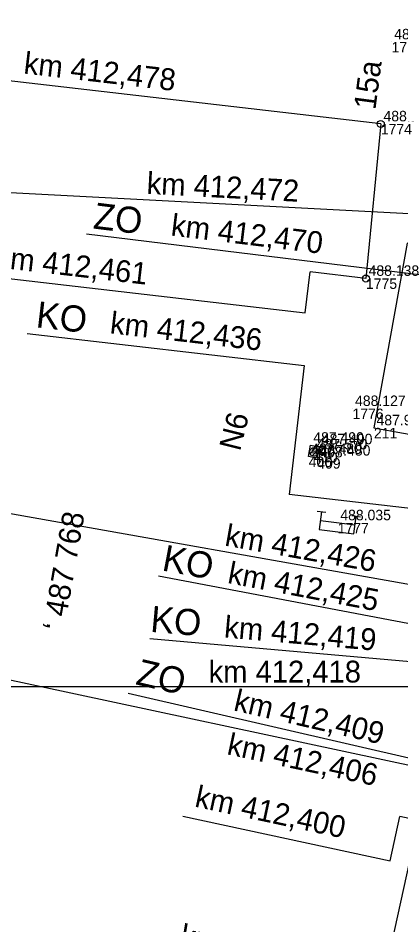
# Model space of a CAD drawing. Extents: x -874038 to -859694, y -1059487 to -1049069.
# Drawn here: x -866597.5 to -866553.6, y -1050254 to -1050150.1 of the extents above; entities that cross this region are included whole.
import ezdxf

# ---------------------------------------------------------------- set-up
doc = ezdxf.new("R2010")
doc.units = 0
for name, color, linetype in [('Vrstva 1', 7, 'Continuous'), ('Vrstva 11', 7, 'Continuous'), ('Vrstva 12', 7, 'Continuous'), ('Vrstva 15', 7, 'Continuous'), ('Vrstva 23', 7, 'Continuous'), ('Vrstva 44', 7, 'Continuous'), ('Vrstva 6', 7, 'Continuous'), ('Vrstva 60', 7, 'Continuous'), ('Vrstva 61', 7, 'Continuous')]:
    doc.layers.add(name, color=color, linetype=linetype)

msp = doc.modelspace()

# ---------------------------------------------------------------- linework, layer by layer
at = {"layer": 'Vrstva 1'}
for p, q in [((-866555.92, -1050162.18), (-866605.39, -1050156.45)), ((-866555.92, -1050162.18), (-866557.62, -1050179.9)), ((-866531.78, -1050173.57), (-866621.83, -1050168.84)), ((-866589.66, -1050174.79), (-866537.42, -1050181.17)), ((-866608.47, -1050178.76), (-866564.57, -1050183.85)), ((-866564.57, -1050183.85), (-866564.02, -1050179.15)), ((-866557.62, -1050179.9), (-866564.02, -1050179.15)), ((-866596.44, -1050186.2), (-866564.72, -1050189.87)), ((-866564.72, -1050189.87), (-866566.43, -1050204.65)), ((-866528.98, -1050208.99), (-866566.43, -1050204.65)), ((-866530.35, -1050218.92), (-866605.42, -1050205.63)), ((-866581.4, -1050213.98), (-866541.84, -1050221.49)), ((-866538.93, -1050238.68), (-866630.4, -1050219.08)), ((-866582.4, -1050221.17), (-866533.97, -1050225.42)), ((-866534.02, -1050226.72), (-866617.07, -1050226.72)), ((-866584.87, -1050227.44), (-866545.23, -1050236.56))]:
    msp.add_line(p, q, dxfattribs=at)
for centre in [(-866555.92, -1050162.18), (-866557.62, -1050179.9)]:
    msp.add_circle(centre, 0.4, dxfattribs=at)
at = {"layer": 'Vrstva 11'}
for p, q in [((-866564.03, -1050199.96), (-866563.39, -1050199.32)), ((-866563.77, -1050200.23), (-866563.12, -1050199.58))]:
    msp.add_line(p, q, dxfattribs=at)
msp.add_circle((-866563.57, -1050199.78), 0.5, dxfattribs=at)
at = {"layer": 'Vrstva 12'}
msp.add_lwpolyline([(-866562.97, -1050199.2), (-866563.21, -1050200.49), (-866564.19, -1050200.31), (-866563.96, -1050199.02)], close=True, dxfattribs=at)
at = {"layer": 'Vrstva 15'}
for p, q in [((-866562.22, -1050206.73), (-866563.21, -1050206.6)), ((-866558.25, -1050207.24), (-866559.24, -1050207.11)), ((-866558.87, -1050208.17), (-866562.84, -1050207.66))]:
    msp.add_line(p, q, dxfattribs=at)
msp.add_lwpolyline([(-866562.71, -1050206.66), (-866562.97, -1050208.65), (-866559, -1050209.16), (-866558.74, -1050207.18)], dxfattribs=at)
at = {"layer": 'Vrstva 23'}
msp.add_lwpolyline([(-866549.92, -1050198.24), (-866546.14, -1050177.1), (-866552.9, -1050175.85), (-866556.71, -1050197.02), (-866549.92, -1050198.24)], dxfattribs=at)
at = {"layer": 'Vrstva 44'}
msp.add_lwpolyline([(-866487.7, -1050063.22), (-866491.45, -1050081.18), (-866505.89, -1050163.56), (-866517.28, -1050219.79), (-866546.35, -1050218.16), (-866558.91, -1050275.23), (-866568.99, -1050294.9), (-866588.98, -1050350.05), (-866609.42, -1050369.06), (-866613.02, -1050391.26), (-866602.5, -1050412.3), (-866589.61, -1050418.85), (-866587.42, -1050422.06)], dxfattribs=at)
at = {"layer": 'Vrstva 6'}
for p, q in [((-866578.62, -1050241.53), (-866554.84, -1050246.63)), ((-866554.84, -1050246.63), (-866553.75, -1050241.56))]:
    msp.add_line(p, q, dxfattribs=at)
msp.add_lwpolyline([(-866537.8, -1050244.98), (-866553.75, -1050241.56)], dxfattribs=at)
at = {"layer": 'Vrstva 60'}
for p, q in [((-866554.68, -1050152.77), (-866554.68, -1050152.77)), ((-866555.92, -1050162.18), (-866555.92, -1050162.18)), ((-866557.62, -1050179.9), (-866557.62, -1050179.9)), ((-866559.17, -1050194.81), (-866559.17, -1050194.81)), ((-866556.71, -1050197.02), (-866556.71, -1050197.02)), ((-866563.96, -1050199.02), (-866563.96, -1050199.02)), ((-866563.57, -1050199.78), (-866563.57, -1050199.78)), ((-866562.97, -1050199.2), (-866562.97, -1050199.2)), ((-866564.19, -1050200.31), (-866564.19, -1050200.31)), ((-866563.21, -1050200.49), (-866563.21, -1050200.49)), ((-866560.86, -1050207.91), (-866560.86, -1050207.91))]:
    msp.add_line(p, q, dxfattribs=at)

# ---------------------------------------------------------------- texts
at = {"layer": 'Vrstva 1'}
for s, height, rotation, p in [('km 412,478', 2.5, 353.3926, (-866596.93, -1050156.39)), ('15a', 2.5, 82.5446, (-866556.54, -1050160.62)), ('km 412,472', 2.5, 356.9977, (-866582.8, -1050170.19)), ('ZO', 3, 353.0361, (-866588.97, -1050174.16)), ('km 412,470', 2.5, 353.0608, (-866580.06, -1050174.96)), ('km 412,461', 2.5, 353.3886, (-866600.16, -1050178.6)), ('KO', 3, 353.3919, (-866595.53, -1050185.48)), ('km 412,436', 2.5, 353.3916, (-866587.04, -1050186.17)), ('‘ 487 768', 2.5, 79.9635, (-866592.25, -1050220.41)), ('km 412,426', 2.5, 349.9639, (-866573.9, -1050210.5)), ('KO', 3, 349.2453, (-866581.11, -1050213.34)), ('km 412,425', 2.5, 349.2697, (-866573.58, -1050214.79)), ('KO', 3, 354.9822, (-866582.4, -1050220.39)), ('km 412,419', 2.5, 355.0072, (-866573.94, -1050221.04)), ('ZO', 3, 347.0188, (-866584.12, -1050226.4)), ('km 412,418', 2.5, 0.0011, (-866575.66, -1050226.21)), ('km 412,409', 2.5, 347.0192, (-866572.9, -1050229.39)), ('km 412,406', 2.5, 347.9039, (-866573.66, -1050234.42)), ('km412.379', 2.5, 350.5525, (-866579, -1050256.34))]:
    msp.add_text(s, height=height, rotation=rotation, dxfattribs=at).set_placement(p)
at = {"layer": 'Vrstva 11'}
msp.add_text('N6', height=2.5, rotation=75.9807, dxfattribs=at).set_placement((-866572.05, -1050199.77))
at = {"layer": 'Vrstva 6'}
msp.add_text('km 412,400', height=2.5, rotation=347.9074, dxfattribs=at).set_placement((-866577.35, -1050240.42))
at = {"layer": 'Vrstva 60'}
for s, p in [('1773', (-866554.68, -1050153.98)), ('1774', (-866555.92, -1050163.38)), ('1775', (-866557.62, -1050181.09)), ('1776', (-866559.17, -1050196.01)), ('211', (-866556.71, -1050198.22)), ('407', (-866563.96, -1050200.22)), ('410', (-866563.57, -1050200.98)), ('408', (-866562.97, -1050200.4)), ('406', (-866564.19, -1050201.51)), ('409', (-866563.21, -1050201.69)), ('1777', (-866560.86, -1050209.11))]:
    msp.add_text(s, height=1.2, dxfattribs=at).set_placement(p)
at = {"layer": 'Vrstva 61'}
for s, p in [('488.166', (-866554.38, -1050152.48)), ('488.159', (-866555.61, -1050161.88)), ('488.138', (-866557.32, -1050179.59)), ('488.127', (-866558.87, -1050194.51)), ('487.956', (-866556.41, -1050196.72)), ('487.490', (-866563.66, -1050198.72)), ('487.490', (-866562.68, -1050198.9)), ('487.480', (-866563.89, -1050200.01)), ('487.570', (-866563.27, -1050199.48)), ('487.480', (-866562.91, -1050200.19)), ('488.035', (-866560.56, -1050207.61))]:
    msp.add_text(s, height=1.2, dxfattribs=at).set_placement(p)

doc.saveas('drawing.dxf')
